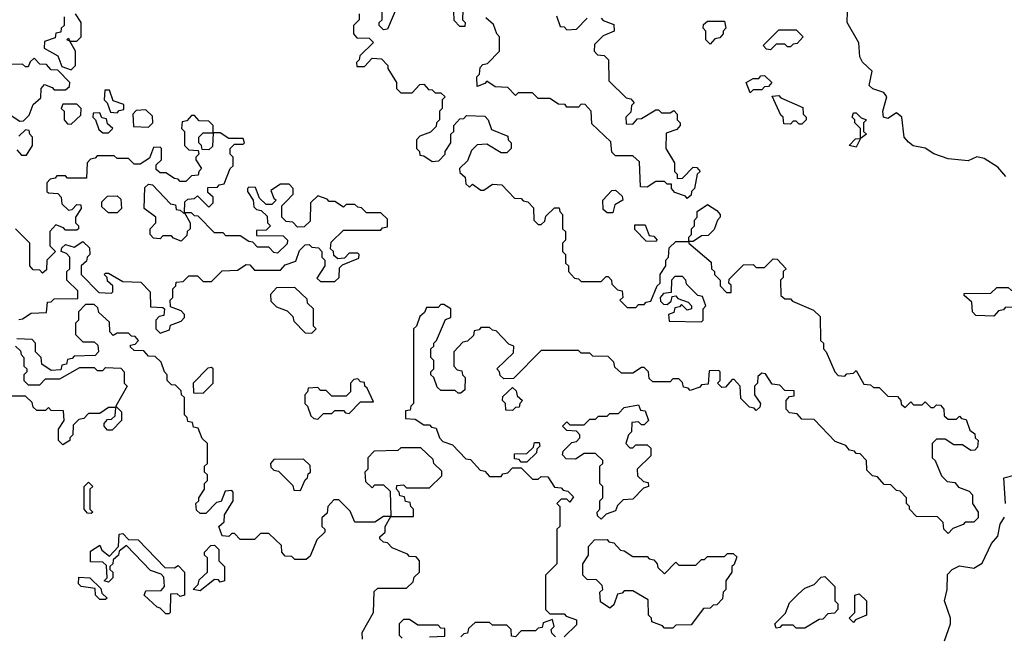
# Model space of a CAD drawing. Extents: x 2776963 to 2884430, y 684484 to 829250.
# Tile 258 of 287: x 2865685 to 2869121, y 812301 to 814455. Entities that reach past the tile are written whole.
import ezdxf

# ---------------------------------------------------------------- set-up
doc = ezdxf.new("R2010")
doc.units = 0

msp = doc.modelspace()

# ---------------------------------------------------------------- linework, layer by layer
at = {"layer": '0CON20XD'}
for points in [[(2865865, 814280), (2865880, 814295), (2865880, 814345), (2865860, 814380), (2865850, 814385), (2865855, 814390), (2865860, 814380), (2865885, 814380), (2865900, 814395), (2865900, 814445), (2865880, 814475)], [(2866870, 814475), (2866870, 814455), (2866850, 814435), (2866850, 814405), (2866861.7, 814391.7), (2866905, 814390), (2866920, 814375), (2866871.7, 814328.3), (2866870, 814315), (2866860, 814305), (2866861.7, 814291.7), (2866888.3, 814291.7), (2866915, 814320), (2866948.3, 814318.3), (2866970, 814295), (2866970, 814285), (2867000, 814235), (2867000, 814215), (2867015, 814200), (2867055, 814200), (2867081.7, 814228.3), (2867095, 814230)], [(2867001.7, 814498.3), (2866968.3, 814421.7), (2866955, 814420), (2866940, 814435), (2866940, 814445), (2866950, 814455), (2866950, 814485)], [(2867231.7, 814488.3), (2867230, 814455), (2867240, 814445), (2867238.3, 814431.7), (2867221.7, 814431.7), (2867201.7, 814451.7), (2867200, 814485)], [(2869126.7, 813906.7), (2869099.3, 813939.3), (2869050.7, 813970.7), (2869025, 813976.2), (2868995, 813962.5), (2868925, 813968.8), (2868875, 813986.2), (2868845, 814006), (2868803.8, 814013.8), (2868786.7, 814026.7), (2868772.5, 814045), (2868763.3, 814115), (2868745, 814130), (2868715, 814110), (2868700, 814115), (2868697.5, 814135), (2868711.2, 814185), (2868700.5, 814200.5), (2868663, 814213), (2868650, 814225), (2868660, 814275), (2868627, 814307), (2868617.5, 814325), (2868613.6, 814373.6), (2868573.3, 814445), (2868573.8, 814485)], [(2865840, 814465), (2865840, 814435), (2865830, 814425), (2865828.3, 814411.7), (2865811.7, 814408.3), (2865808.3, 814391.7), (2865771.7, 814378.3), (2865770, 814355), (2865818.3, 814328.3), (2865831.7, 814291.7), (2865865, 814280)], [(2867715, 814460), (2867721.7, 814451.7), (2867758.3, 814438.3), (2867760, 814415), (2867721.7, 814398.3), (2867691.7, 814368.3), (2867690, 814345), (2867701.7, 814331.7), (2867725, 814330), (2867740, 814315), (2867741.7, 814241.7), (2867801.7, 814181.7), (2867818.3, 814178.3), (2867830, 814165), (2867820, 814155), (2867818.3, 814131.7), (2867800, 814115), (2867801.7, 814091.7), (2867825, 814090), (2867841.7, 814108.3), (2867855, 814110), (2867905, 814140), (2867915, 814140), (2867925, 814130), (2867955, 814130), (2867968.3, 814138.3), (2867980, 814125), (2867980, 814105), (2867990, 814095), (2867990, 814085), (2867978.3, 814071.7), (2867941.7, 814058.3), (2867940, 814005), (2867970, 813955), (2867970, 813925), (2867980, 813915), (2867980, 813900), (2867998.3, 813901.7), (2868035, 813940), (2868048.3, 813938.3), (2868060, 813925), (2868050, 813915), (2868040, 813865), (2868030, 813855), (2868028.3, 813841.7), (2868015, 813830), (2868008.3, 813838.3), (2867971.7, 813851.7), (2867960, 813865), (2867960, 813880), (2867945, 813880), (2867935, 813890), (2867905, 813890), (2867875, 813870), (2867851.7, 813871.7), (2867848.3, 813958.3), (2867825, 813980), (2867765, 813980), (2867751.7, 813991.7), (2867748.3, 814028.3), (2867681.7, 814091.7), (2867680, 814135), (2867658.3, 814158.3), (2867645, 814160), (2867635, 814150), (2867595, 814150), (2867588.3, 814158.3), (2867565, 814160), (2867535, 814180), (2867495, 814180), (2867475, 814200), (2867425, 814200), (2867415, 814190), (2867388.3, 814218.3), (2867345, 814220), (2867315, 814240), (2867308.3, 814231.7), (2867281.7, 814221.7), (2867280, 814255), (2867290, 814265), (2867291.7, 814288.3), (2867301.7, 814298.3), (2867318.3, 814301.7), (2867360, 814345), (2867360, 814395), (2867350, 814405), (2867338.3, 814438.3), (2867311.7, 814461.7)], [(2867558.3, 814468.3), (2867571.7, 814431.7), (2867585, 814430), (2867595, 814420), (2867628.3, 814421.7), (2867665, 814460)], [(2868095, 814370), (2868080, 814385), (2868080, 814415), (2868070, 814425), (2868071.7, 814438.3), (2868085, 814450), (2868145, 814450), (2868150, 814425), (2868140, 814415), (2868140, 814405), (2868128.3, 814391.7), (2868111.7, 814388.3), (2868095, 814370)], [(2868305, 814350), (2868291.7, 814351.7), (2868280, 814365), (2868335, 814420), (2868395, 814420), (2868420, 814395), (2868398.3, 814371.7), (2868385, 814370), (2868375, 814360), (2868365, 814360), (2868355, 814370), (2868325, 814370), (2868305, 814350)], [(2865655, 814120), (2865685, 814100), (2865698.3, 814101.7), (2865718.3, 814121.7), (2865731.7, 814158.3), (2865758.3, 814181.7), (2865760, 814215), (2865771.7, 814228.3), (2865798.3, 814218.3), (2865805, 814210), (2865845, 814210), (2865858.3, 814221.7), (2865860, 814235), (2865818.3, 814278.3), (2865795, 814280), (2865778.3, 814298.3), (2865755, 814300), (2865735, 814320), (2865721.7, 814308.3), (2865715, 814290), (2865705, 814290), (2865695, 814300), (2865641.7, 814298.3)], [(2868235, 814200), (2868220, 814235), (2868245, 814250), (2868265, 814250), (2868271.7, 814258.3), (2868285, 814260), (2868310, 814235), (2868298.3, 814221.7), (2868285, 814220), (2868275, 814210), (2868245, 814210), (2868235, 814200)], [(2866025, 814130), (2866031.7, 814138.3), (2866048.3, 814141.7), (2866048.3, 814158.3), (2866011.7, 814171.7), (2865998.3, 814208.3), (2865981.7, 814208.3), (2865980, 814175), (2865990, 814165), (2866001.7, 814131.7), (2866025, 814130)], [(2867095, 814230), (2867111.7, 814211.7), (2867125, 814210), (2867135, 814200), (2867155, 814200), (2867170, 814185), (2867160, 814175), (2867160, 814145), (2867150, 814135), (2867150, 814105), (2867140, 814095), (2867138.3, 814081.7), (2867118.3, 814061.7), (2867081.7, 814048.3), (2867070, 814035), (2867070, 814005), (2867080, 813995), (2867081.7, 813981.7), (2867095, 813980), (2867125, 813960), (2867148.3, 813961.7), (2867170, 813985), (2867170, 813995), (2867190, 814025), (2867190, 814055), (2867200, 814065), (2867200, 814085), (2867221.7, 814108.3), (2867235, 814110), (2867245, 814120), (2867308.3, 814118.3), (2867320, 814105), (2867331.7, 814071.7), (2867388.3, 814048.3), (2867390, 814035), (2867400, 814025), (2867400, 814005), (2867385, 813990), (2867365, 813990), (2867315, 814020), (2867281.7, 814018.3), (2867261.7, 813998.3), (2867248.3, 813961.7), (2867220, 813935), (2867221.7, 813921.7), (2867240, 813905), (2867241.7, 813881.7), (2867255, 813870), (2867265, 813880), (2867295, 813860), (2867305, 813860), (2867335, 813880), (2867368.3, 813878.3), (2867411.7, 813831.7), (2867435, 813830), (2867441.7, 813821.7), (2867458.3, 813818.3), (2867478.3, 813798.3), (2867480, 813755), (2867495, 813740), (2867505, 813740), (2867518.3, 813751.7), (2867521.7, 813768.3), (2867551.7, 813798.3), (2867568.3, 813798.3), (2867570, 813785), (2867580, 813775), (2867580, 813725), (2867590, 813715), (2867590, 813685), (2867580, 813675), (2867580, 813645), (2867590, 813635), (2867590, 813605), (2867600, 813595), (2867600, 813575), (2867621.7, 813551.7), (2867635, 813550), (2867645, 813540), (2867715, 813540), (2867731.7, 813558.3), (2867738.3, 813558.3), (2867750, 813545), (2867751.7, 813531.7), (2867771.7, 813511.7), (2867788.3, 813508.3), (2867790, 813485), (2867780, 813475), (2867805, 813450), (2867835, 813450), (2867845, 813460), (2867865, 813460), (2867871.7, 813468.3), (2867888.3, 813471.7), (2867910, 813525), (2867920, 813535), (2867920, 813565), (2867940, 813595), (2867940, 813615), (2867950, 813625), (2867951.7, 813658.3), (2867975, 813680), (2868020, 813680), (2868020, 813695), (2868030, 813705), (2868030, 813725), (2868040, 813735), (2868040, 813755), (2868050, 813765), (2868050, 813785), (2868085, 813810), (2868118.3, 813788.3), (2868130, 813775), (2868130, 813765), (2868120, 813755), (2868108.3, 813721.7), (2868088.3, 813701.7), (2868065, 813700), (2868035, 813680), (2868020, 813680), (2868020, 813675), (2868098.3, 813608.3), (2868100, 813585), (2868110, 813575), (2868110, 813565), (2868130, 813545), (2868130, 813525), (2868151.7, 813501.7), (2868168.3, 813501.7), (2868168.3, 813528.3), (2868160, 813535), (2868161.7, 813548.3), (2868211.7, 813598.3), (2868245, 813600), (2868255, 813590), (2868285, 813590), (2868315, 813620), (2868328.3, 813618.3), (2868360, 813585), (2868350, 813575), (2868350, 813555), (2868340, 813545), (2868341.7, 813491.7), (2868355, 813480), (2868375, 813480), (2868381.7, 813471.7), (2868455, 813440), (2868478.3, 813418.3), (2868480, 813335), (2868490, 813325), (2868490, 813305), (2868500, 813295), (2868530, 813225), (2868541.7, 813211.7), (2868565, 813210), (2868571.7, 813218.3), (2868595, 813220), (2868605, 813230), (2868631.7, 813181.7), (2868655, 813180), (2868665, 813170), (2868685, 813170), (2868715, 813140), (2868748.3, 813138.3), (2868760, 813125), (2868761.7, 813111.7), (2868775, 813100), (2868795, 813120), (2868805, 813110), (2868835, 813110), (2868845, 813120), (2868865, 813100), (2868875, 813100), (2868885, 813110), (2868898.3, 813108.3), (2868910, 813095), (2868911.7, 813071.7), (2868925, 813060), (2868955, 813060), (2868965, 813070), (2868971.7, 813061.7), (2868988.3, 813058.3), (2869001.7, 813021.7), (2869018.3, 813008.3), (2869020, 812995), (2869030, 812985), (2869028.3, 812961.7), (2869018.3, 812951.7), (2869005, 812950), (2868975, 812970), (2868945, 812970), (2868915, 812990), (2868885, 812990), (2868870, 812975), (2868870, 812925), (2868880, 812915), (2868901.7, 812861.7), (2868921.7, 812841.7), (2868948.3, 812838.3), (2868961.7, 812821.7), (2868998.3, 812808.3), (2869010, 812795), (2869010, 812765), (2869030, 812735), (2869030, 812715), (2869015, 812700), (2868985, 812700), (2868978.3, 812691.7), (2868941.7, 812678.3), (2868925, 812660), (2868910, 812675), (2868908.3, 812698.3), (2868888.3, 812718.3), (2868815, 812720), (2868790, 812745), (2868790, 812755), (2868780, 812765), (2868780, 812785), (2868758.3, 812808.3), (2868745, 812810), (2868725, 812830), (2868701.7, 812831.7), (2868678.3, 812858.3), (2868661.7, 812861.7), (2868641.7, 812881.7), (2868640, 812915), (2868618.3, 812938.3), (2868605, 812940), (2868598.3, 812948.3), (2868581.7, 812951.7), (2868568.3, 812968.3), (2868531.7, 812981.7), (2868458.3, 813058.3), (2868415, 813060), (2868398.3, 813078.3), (2868371.7, 813081.7), (2868360, 813095), (2868360, 813125), (2868371.7, 813138.3), (2868388.3, 813141.7), (2868388.3, 813158.3), (2868355, 813160), (2868338.3, 813178.3), (2868311.7, 813181.7), (2868288.3, 813218.3), (2868275, 813220), (2868261.7, 813208.3), (2868260, 813185), (2868250, 813175), (2868250, 813145), (2868270, 813115), (2868268.3, 813101.7), (2868255, 813090), (2868248.3, 813098.3), (2868231.7, 813101.7), (2868201.7, 813131.7), (2868200, 813175), (2868178.3, 813198.3), (2868171.7, 813198.3), (2868148.3, 813171.7), (2868135, 813170), (2868120, 813185), (2868130, 813195), (2868130, 813225), (2868125, 813230), (2868091.7, 813228.3), (2868088.3, 813181.7), (2868065, 813180), (2868058.3, 813171.7), (2868025, 813160), (2868018.3, 813168.3), (2868001.7, 813171.7), (2867998.3, 813188.3), (2867985, 813200), (2867965, 813200), (2867955, 813190), (2867895, 813190), (2867881.7, 813201.7), (2867880, 813225), (2867865, 813240), (2867855, 813240), (2867825, 813220), (2867785, 813220), (2867761.7, 813241.7), (2867758.3, 813258.3), (2867738.3, 813278.3), (2867685, 813280), (2867675, 813290), (2867645, 813290), (2867635, 813300), (2867505, 813300), (2867408.3, 813201.7), (2867375, 813200), (2867361.7, 813211.7), (2867360, 813225), (2867350, 813235), (2867408.3, 813291.7), (2867410, 813315), (2867391.7, 813321.7), (2867348.3, 813368.3), (2867335, 813370), (2867325, 813380), (2867295, 813380), (2867288.3, 813371.7), (2867271.7, 813368.3), (2867268.3, 813351.7), (2867248.3, 813331.7), (2867231.7, 813328.3), (2867200, 813295), (2867200, 813245), (2867211.7, 813231.7), (2867228.3, 813228.3), (2867230, 813215), (2867240, 813205), (2867238.3, 813161.7), (2867225, 813150), (2867215, 813150), (2867205, 813160), (2867155, 813160), (2867141.7, 813171.7), (2867130, 813205), (2867120, 813215), (2867120, 813225), (2867130, 813235), (2867130, 813265), (2867120, 813275), (2867120, 813305), (2867130, 813315), (2867130, 813325), (2867140, 813335), (2867171.7, 813408.3), (2867190, 813415), (2867190, 813445), (2867165, 813460), (2867155, 813460), (2867145, 813450), (2867105, 813450), (2867098.3, 813431.7), (2867081.7, 813418.3), (2867070, 813385), (2867060, 813375), (2867060, 813115), (2867050, 813105), (2867048.3, 813091.7), (2867031.7, 813088.3), (2867031.7, 813061.7), (2867065, 813060), (2867095, 813040), (2867115, 813040), (2867121.7, 813031.7), (2867138.3, 813028.3), (2867150, 812995), (2867161.7, 812981.7), (2867195, 812970), (2867241.7, 812921.7), (2867258.3, 812918.3), (2867291.7, 812881.7), (2867308.3, 812878.3), (2867325, 812860), (2867365, 812860), (2867371.7, 812868.3), (2867388.3, 812871.7), (2867405, 812890), (2867435, 812890), (2867475, 812850), (2867495, 812850), (2867505, 812860), (2867528.3, 812858.3), (2867551.7, 812821.7), (2867575, 812820), (2867581.7, 812811.7), (2867598.3, 812808.3), (2867618.3, 812788.3), (2867605, 812770), (2867595, 812780), (2867575, 812780), (2867560, 812765), (2867570, 812755), (2867570, 812685), (2867560, 812675), (2867560, 812555), (2867520, 812515), (2867520, 812395), (2867535, 812380), (2867585, 812380), (2867591.7, 812371.7), (2867628.3, 812358.3)], [(2868415, 814090), (2868405, 814090), (2868395, 814100), (2868385, 814100), (2868375, 814090), (2868351.7, 814091.7), (2868350, 814115), (2868341.7, 814121.7), (2868311.7, 814188.3), (2868335, 814190), (2868341.7, 814181.7), (2868418.3, 814148.3), (2868420, 814125), (2868430, 814115), (2868430, 814105), (2868415, 814090)], [(2865865, 814090), (2865898.3, 814121.7), (2865900, 814145), (2865885, 814160), (2865835, 814160), (2865830, 814145), (2865840, 814135), (2865840, 814105), (2865851.7, 814091.7), (2865865, 814090)], [(2866135, 814080), (2866150, 814095), (2866148.3, 814118.3), (2866125, 814140), (2866091.7, 814138.3), (2866080, 814125), (2866081.7, 814081.7), (2866135, 814080)], [(2866615, 813820), (2866640, 813845), (2866640, 813865), (2866625, 813880), (2866595, 813880), (2866561.7, 813858.3), (2866571.7, 813831.7), (2866580, 813825), (2866565, 813810), (2866545, 813810), (2866521.7, 813831.7), (2866508.3, 813868.3), (2866485, 813870), (2866480, 813865), (2866480, 813855), (2866500, 813825), (2866501.7, 813801.7), (2866511.7, 813791.7), (2866528.3, 813788.3), (2866548.3, 813768.3), (2866550, 813745), (2866560, 813735), (2866545, 813720), (2866511.7, 813718.3), (2866511.7, 813701.7), (2866605, 813700), (2866620, 813685), (2866618.3, 813671.7), (2866585, 813640), (2866571.7, 813641.7), (2866555, 813660), (2866515, 813660), (2866498.3, 813678.3), (2866485, 813680), (2866455, 813700), (2866405, 813700), (2866395, 813710), (2866365, 813710), (2866308.3, 813768.3), (2866295, 813770), (2866285, 813780), (2866260, 813780), (2866280, 813745), (2866280, 813725), (2866270, 813715), (2866268.3, 813701.7), (2866248.3, 813681.7), (2866221.7, 813691.7), (2866215, 813700), (2866185, 813700), (2866175, 813690), (2866151.7, 813691.7), (2866140, 813705), (2866140, 813725), (2866160, 813745), (2866160, 813765), (2866120, 813795), (2866121.7, 813868.3), (2866135, 813880), (2866148.3, 813878.3), (2866211.7, 813811.7), (2866228.3, 813808.3), (2866231.7, 813791.7), (2866245, 813790), (2866255, 813780), (2866260, 813780), (2866261.7, 813818.3), (2866271.7, 813828.3), (2866295, 813830), (2866305, 813840), (2866345, 813800), (2866360, 813815), (2866360, 813835), (2866341.7, 813851.7), (2866341.7, 813868.3), (2866375, 813870), (2866381.7, 813878.3), (2866398.3, 813881.7), (2866420, 813935), (2866430, 813945), (2866430, 813975), (2866420, 813985), (2866420, 814005), (2866435, 814020), (2866465, 814020), (2866470, 814025), (2866465, 814040), (2866415, 814040), (2866385, 814060), (2866360, 814060), (2866358.3, 814011.7), (2866345, 814000), (2866321.7, 814001.7), (2866320, 814015), (2866310, 814025), (2866310, 814045), (2866325, 814060), (2866360, 814060), (2866360, 814085), (2866345, 814100), (2866311.7, 814101.7), (2866295, 814120), (2866285, 814120), (2866268.3, 814101.7), (2866251.7, 814098.3), (2866250, 814075), (2866260, 814065), (2866260, 814015), (2866275, 814000), (2866308.3, 813998.3), (2866310, 813985), (2866300, 813975), (2866300, 813965), (2866320, 813935), (2866310, 813925), (2866308.3, 813911.7), (2866285, 813910), (2866265, 813890), (2866245, 813890), (2866238.3, 813898.3), (2866225, 813900), (2866195, 813920), (2866175, 813920), (2866161.7, 813931.7), (2866161.7, 813948.3), (2866180, 813965), (2866180, 814005), (2866175, 814010), (2866151.7, 814008.3), (2866138.3, 813971.7), (2866105, 813950), (2866085, 813950), (2866065, 813970), (2866025, 813970), (2866015, 813980), (2865955, 813980), (2865948.3, 813971.7), (2865931.7, 813968.3), (2865920, 813955), (2865918.3, 813901.7), (2865851.7, 813901.7), (2865845, 813910), (2865815, 813910), (2865808.3, 813901.7), (2865791.7, 813898.3), (2865780, 813885), (2865780, 813855), (2865785, 813850), (2865818.3, 813848.3), (2865830, 813835), (2865831.7, 813811.7), (2865855, 813790), (2865868.3, 813791.7), (2865885, 813810), (2865898.3, 813808.3), (2865900, 813795), (2865880, 813765), (2865880, 813745), (2865890, 813735), (2865890, 813725), (2865885, 813720), (2865845, 813720), (2865838.3, 813728.3), (2865811.7, 813738.3), (2865790, 813715), (2865790, 813665), (2865810, 813645), (2865780, 813615), (2865778.3, 813581.7), (2865765, 813570), (2865755, 813580), (2865731.7, 813581.7), (2865720, 813595), (2865720, 813675), (2865670, 813725)], [(2865995, 814060), (2866010, 814075), (2865991.7, 814091.7), (2865988.3, 814108.3), (2865971.7, 814111.7), (2865965, 814130), (2865941.7, 814128.3), (2865940, 814115), (2865950, 814105), (2865961.7, 814071.7), (2865975, 814060), (2865995, 814060)], [(2868605, 814010), (2868580, 814015), (2868601.7, 814038.3), (2868620, 814040), (2868620, 814075), (2868600, 814095), (2868600, 814105), (2868590, 814115), (2868595, 814130), (2868605, 814130), (2868621.7, 814111.7), (2868640, 814105), (2868630, 814095), (2868630, 814065), (2868640, 814055), (2868620, 814040), (2868605, 814010)], [(2865675, 814000), (2865691.7, 813981.7), (2865708.3, 813981.7), (2865730, 814015), (2865730, 814045), (2865720, 814055), (2865718.3, 814068.3), (2865705, 814070), (2865681.7, 814048.3)], [(2867755, 813780), (2867735, 813780), (2867721.7, 813791.7), (2867720, 813825), (2867751.7, 813858.3), (2867765, 813860), (2867788.3, 813838.3), (2867790, 813825), (2867761.7, 813808.3), (2867755, 813780)], [(2865681.7, 813408.3), (2865695, 813410), (2865725, 813430), (2865778.3, 813431.7), (2865781.7, 813468.3), (2865795, 813470), (2865805, 813480), (2865888.3, 813481.7), (2865888.3, 813508.3), (2865850, 813545), (2865850, 813575), (2865860, 813585), (2865860, 813625), (2865848.3, 813638.3), (2865830, 813645), (2865831.7, 813658.3), (2865845, 813670), (2865875, 813660), (2865905, 813680), (2865928.3, 813658.3), (2865930, 813635), (2865920, 813625), (2865918.3, 813611.7), (2865900, 813595), (2865900, 813565), (2865961.7, 813501.7), (2866005, 813500), (2866010, 813505), (2866010, 813525), (2865991.7, 813541.7), (2865990, 813555), (2865980, 813565), (2865985, 813570), (2865995, 813570), (2866045, 813540), (2866108.3, 813538.3), (2866140, 813505), (2866141.7, 813451.7), (2866185, 813450), (2866190, 813445), (2866188.3, 813421.7), (2866171.7, 813418.3), (2866160, 813405), (2866160, 813375), (2866175, 813360), (2866208.3, 813371.7), (2866211.7, 813388.3), (2866248.3, 813401.7), (2866260, 813415), (2866260, 813425), (2866248.3, 813438.3), (2866211.7, 813451.7), (2866210, 813475), (2866220, 813485), (2866220, 813515), (2866230, 813525), (2866231.7, 813538.3), (2866255, 813540), (2866275, 813560), (2866305, 813560), (2866325, 813540), (2866355, 813540), (2866391.7, 813578.3), (2866445, 813580), (2866475, 813600), (2866488.3, 813598.3), (2866505, 813580), (2866595, 813580), (2866611.7, 813598.3), (2866648.3, 813611.7), (2866661.7, 813648.3), (2866681.7, 813668.3), (2866695, 813670), (2866705, 813660), (2866728.3, 813658.3), (2866740, 813645), (2866740, 813625), (2866750, 813615), (2866750, 813595), (2866721.7, 813551.7), (2866735, 813540), (2866785, 813540), (2866800, 813555), (2866801.7, 813588.3), (2866811.7, 813598.3), (2866868.3, 813621.7), (2866870, 813635), (2866865, 813640), (2866835, 813640), (2866818.3, 813621.7), (2866795, 813620), (2866781.7, 813631.7), (2866780, 813645), (2866770, 813655), (2866771.7, 813678.3), (2866815, 813720), (2866945, 813720), (2866951.7, 813728.3), (2866968.3, 813731.7), (2866968.3, 813758.3), (2866945, 813780), (2866895, 813780), (2866878.3, 813798.3), (2866865, 813800), (2866855, 813810), (2866825, 813810), (2866815, 813800), (2866785, 813820), (2866765, 813820), (2866758.3, 813828.3), (2866725, 813840), (2866700, 813815), (2866698.3, 813751.7), (2866678.3, 813731.7), (2866655, 813730), (2866638.3, 813748.3), (2866615, 813750), (2866600, 813765), (2866600, 813805), (2866615, 813820)], [(2866025, 813780), (2865995, 813780), (2865971.7, 813801.7), (2865971.7, 813818.3), (2865991.7, 813838.3), (2866025, 813840), (2866038.3, 813828.3), (2866040, 813795), (2866025, 813780)], [(2867905, 813680), (2867871.7, 813681.7), (2867831.7, 813721.7), (2867831.7, 813738.3), (2867868.3, 813738.3), (2867881.7, 813701.7), (2867898.3, 813698.3), (2867910, 813685), (2867905, 813680)], [(2868065, 813400), (2868070, 813405), (2868070, 813445), (2868080, 813455), (2868068.3, 813488.3), (2868051.7, 813491.7), (2868011.7, 813531.7), (2868010, 813545), (2867998.3, 813558.3), (2867971.7, 813558.3), (2867960, 813545), (2867958.3, 813501.7), (2867931.7, 813498.3), (2867920, 813485), (2867921.7, 813471.7), (2867931.7, 813461.7), (2867945, 813460), (2867958.3, 813471.7), (2867961.7, 813488.3), (2867975, 813490), (2867981.7, 813481.7), (2868018.3, 813468.3), (2868030, 813455), (2868030, 813445), (2868015, 813440), (2867995, 813460), (2867988.3, 813451.7), (2867971.7, 813448.3), (2867968.3, 813431.7), (2867950, 813425), (2867951.7, 813401.7), (2868065, 813400)], [(2866705, 813360), (2866720, 813375), (2866710, 813385), (2866710, 813445), (2866690, 813465), (2866688.3, 813478.3), (2866645, 813520), (2866581.7, 813518.3), (2866560, 813495), (2866561.7, 813471.7), (2866581.7, 813451.7), (2866618.3, 813438.3), (2866638.3, 813418.3), (2866641.7, 813401.7), (2866681.7, 813361.7), (2866705, 813360)], [(2869085, 813420), (2869021.7, 813421.7), (2869010, 813435), (2869008.3, 813468.3), (2868981.7, 813491.7), (2868981.7, 813498.3), (2869075, 813500), (2869095, 813520), (2869135, 813520), (2869145, 813510), (2869205, 813510), (2869210, 813505), (2869208.3, 813491.7), (2869190, 813475), (2869188.3, 813451.7), (2869125, 813450), (2869118.3, 813441.7), (2869101.7, 813438.3), (2869085, 813420)], [(2866881.7, 812291.7), (2866880, 812315), (2866920, 812385), (2866921.7, 812458.3), (2866935, 812470), (2867035, 812470), (2867058.3, 812491.7), (2867061.7, 812508.3), (2867080, 812525), (2867080, 812565), (2867068.3, 812578.3), (2867045, 812580), (2867038.3, 812588.3), (2866985, 812610), (2866968.3, 812628.3), (2866955, 812630), (2866941.7, 812641.7), (2866941.7, 812648.3), (2866960, 812665), (2866960, 812685), (2866980, 812720), (2866955, 812720), (2866925, 812700), (2866855, 812700), (2866838.3, 812738.3), (2866798.3, 812778.3), (2866781.7, 812778.3), (2866760, 812755), (2866758.3, 812731.7), (2866740, 812715), (2866740, 812685), (2866750, 812675), (2866750, 812665), (2866721.7, 812638.3), (2866698.3, 812581.7), (2866685, 812570), (2866645, 812570), (2866635, 812580), (2866611.7, 812581.7), (2866600, 812595), (2866598.3, 812618.3), (2866555, 812660), (2866525, 812660), (2866505, 812640), (2866455, 812640), (2866435, 812660), (2866425, 812660), (2866415, 812650), (2866391.7, 812651.7), (2866380, 812685), (2866398.3, 812701.7), (2866400, 812725), (2866430, 812775), (2866430, 812805), (2866425, 812810), (2866401.7, 812808.3), (2866388.3, 812771.7), (2866371.7, 812768.3), (2866335, 812730), (2866315, 812730), (2866301.7, 812741.7), (2866300, 812765), (2866310, 812775), (2866310, 812785), (2866330, 812815), (2866330, 812835), (2866340, 812845), (2866340, 812865), (2866330, 812875), (2866330, 812895), (2866340, 812905), (2866340, 812975), (2866321.7, 812991.7), (2866308.3, 813028.3), (2866291.7, 813031.7), (2866288.3, 813048.3), (2866271.7, 813051.7), (2866270, 813065), (2866260, 813075), (2866260, 813135), (2866250, 813145), (2866248.3, 813158.3), (2866228.3, 813178.3), (2866215, 813180), (2866200, 813195), (2866200, 813215), (2866190, 813225), (2866178.3, 813258.3), (2866158.3, 813278.3), (2866135, 813280), (2866118.3, 813298.3), (2866085, 813300), (2866071.7, 813311.7), (2866071.7, 813318.3), (2866088.3, 813321.7), (2866100, 813335), (2866088.3, 813348.3), (2866075, 813350), (2866065, 813360), (2866025, 813360), (2866011.7, 813351.7), (2866000, 813365), (2865998.3, 813398.3), (2865961.7, 813431.7), (2865958.3, 813448.3), (2865945, 813460), (2865915, 813460), (2865890, 813435), (2865890, 813405), (2865880, 813395), (2865880, 813355), (2865905, 813330), (2865945, 813330), (2865958.3, 813318.3), (2865960, 813295), (2865948.3, 813281.7), (2865875, 813280), (2865868.3, 813271.7), (2865851.7, 813268.3), (2865848.3, 813251.7), (2865831.7, 813248.3), (2865828.3, 813231.7), (2865795, 813230), (2865761.7, 813251.7), (2865760, 813275), (2865740, 813295), (2865740, 813325), (2865728.3, 813338.3), (2865675, 813340)], [(2865670, 813315), (2865688.3, 813298.3), (2865690, 813285), (2865700, 813275), (2865700, 813245), (2865710, 813235), (2865710, 813225), (2865700, 813215), (2865700, 813195), (2865715, 813180), (2865755, 813180), (2865775, 813200), (2865825, 813200), (2865895, 813240), (2865945, 813240), (2865955, 813230), (2865975, 813230), (2865985, 813240), (2866038.3, 813238.3), (2866050, 813225), (2866050, 813185), (2866060, 813175), (2866020, 813105), (2866040, 813085), (2866040, 813055), (2866008.3, 813021.7), (2865991.7, 813021.7), (2865980, 813035), (2865980, 813045), (2865991.7, 813058.3), (2866005, 813060), (2866018.3, 813071.7), (2866020, 813100), (2865995, 813100), (2865965, 813080), (2865925, 813080), (2865908.3, 813061.7), (2865891.7, 813058.3), (2865871.7, 813038.3), (2865870, 813005), (2865860, 812995), (2865860, 812985), (2865835, 812970), (2865820, 812985), (2865820, 813025), (2865840, 813055), (2865838.3, 813088.3), (2865795, 813090), (2865785, 813100), (2865775, 813090), (2865745, 813090), (2865731.7, 813101.7), (2865728.3, 813118.3), (2865705, 813140), (2865625, 813140)], [(2866325, 813150), (2866360, 813185), (2866360, 813235), (2866355, 813240), (2866341.7, 813238.3), (2866290, 813185), (2866291.7, 813151.7), (2866325, 813150)], [(2866725, 813060), (2866745, 813080), (2866775, 813080), (2866785, 813090), (2866815, 813090), (2866821.7, 813081.7), (2866835, 813080), (2866875, 813120), (2866920, 813120), (2866898.3, 813168.3), (2866890, 813175), (2866888.3, 813188.3), (2866875, 813190), (2866865, 813200), (2866851.7, 813198.3), (2866840, 813185), (2866840, 813155), (2866825, 813140), (2866775, 813140), (2866755, 813160), (2866735, 813160), (2866725, 813170), (2866691.7, 813168.3), (2866690, 813155), (2866680, 813145), (2866680, 813115), (2866690, 813105), (2866701.7, 813071.7), (2866711.7, 813061.7), (2866725, 813060)], [(2867405, 813090), (2867381.7, 813091.7), (2867380, 813115), (2867370, 813125), (2867371.7, 813138.3), (2867405, 813170), (2867418.3, 813158.3), (2867421.7, 813141.7), (2867440, 813125), (2867430, 813115), (2867428.3, 813101.7), (2867415, 813100), (2867405, 813090)], [(2867715, 812710), (2867701.7, 812721.7), (2867700, 812735), (2867710, 812745), (2867710, 812775), (2867720, 812785), (2867720, 812825), (2867710, 812835), (2867710, 812895), (2867720, 812905), (2867720, 812915), (2867695, 812940), (2867655, 812940), (2867625, 812920), (2867591.7, 812921.7), (2867580, 812935), (2867581.7, 812948.3), (2867611.7, 812978.3), (2867628.3, 812981.7), (2867640, 812995), (2867640, 813005), (2867628.3, 813018.3), (2867595, 813020), (2867580, 813035), (2867595, 813050), (2867605, 813040), (2867655, 813040), (2867675, 813060), (2867695, 813060), (2867705, 813070), (2867735, 813070), (2867745, 813080), (2867775, 813080), (2867795, 813100), (2867845, 813110), (2867851.7, 813091.7), (2867868.3, 813088.3), (2867880, 813055), (2867865, 813040), (2867855, 813040), (2867845, 813050), (2867821.7, 813048.3), (2867820, 813015), (2867810, 813005), (2867800, 812975), (2867815, 812960), (2867825, 812960), (2867835, 812970), (2867875, 812970), (2867888.3, 812958.3), (2867888.3, 812931.7), (2867840, 812885), (2867841.7, 812861.7), (2867861.7, 812841.7), (2867878.3, 812838.3), (2867880, 812825), (2867861.7, 812818.3), (2867825, 812780), (2867791.7, 812778.3), (2867771.7, 812758.3), (2867765, 812740), (2867731.7, 812728.3), (2867715, 812710)], [(2867455, 812910), (2867435, 812910), (2867428.3, 812918.3), (2867411.7, 812921.7), (2867411.7, 812938.3), (2867455, 812940), (2867478.3, 812961.7), (2867481.7, 812978.3), (2867498.3, 812978.3), (2867500, 812965), (2867490, 812955), (2867488.3, 812941.7), (2867455, 812910)], [(2867060, 812720), (2867060, 812745), (2867050, 812755), (2867048.3, 812768.3), (2867031.7, 812771.7), (2867028.3, 812788.3), (2867011.7, 812791.7), (2867010, 812805), (2867000, 812815), (2867001.7, 812828.3), (2867025, 812830), (2867035, 812820), (2867115, 812820), (2867158.3, 812861.7), (2867158.3, 812878.3), (2867130, 812905), (2867128.3, 812918.3), (2867085, 812960), (2867015, 812960), (2867005, 812950), (2866921.7, 812948.3), (2866900, 812925), (2866900, 812885), (2866890, 812875), (2866891.7, 812841.7), (2866915, 812820), (2866925, 812830), (2866955, 812830), (2866978.3, 812808.3), (2866980, 812720), (2867055, 812720), (2867060, 812720)], [(2866665, 812810), (2866681.7, 812848.3), (2866690, 812855), (2866691.7, 812868.3), (2866700, 812875), (2866698.3, 812898.3), (2866675, 812920), (2866571.7, 812918.3), (2866560, 812905), (2866561.7, 812891.7), (2866571.7, 812881.7), (2866588.3, 812878.3), (2866638.3, 812828.3), (2866641.7, 812811.7), (2866665, 812810)], [(2869125.8, 812765), (2869120, 812855), (2869160, 812865)], [(2865935, 812730), (2865921.7, 812731.7), (2865910, 812745), (2865910, 812825), (2865925, 812840), (2865940, 812825), (2865930, 812815), (2865930, 812745), (2865940, 812735), (2865935, 812730)], [(2868912.5, 812285), (2868933.3, 812345), (2868933.3, 812365), (2868912.5, 812425), (2868922.5, 812465), (2868923, 812517), (2868940, 812535), (2868965, 812547.5), (2869015, 812538.8), (2869043.8, 812556.2), (2869076.2, 812625), (2869098.5, 812651.5), (2869106.9, 812693.1), (2869122.3, 812717.7)], [(2866205, 812380), (2866195, 812380), (2866175, 812400), (2866165, 812402.5), (2866120, 812445), (2866125, 812460), (2866178.3, 812461.7), (2866190, 812475), (2866188.3, 812508.3), (2866178.3, 812518.3), (2866141.7, 812531.7), (2866058.3, 812618.3), (2866031.7, 812598.3), (2866030, 812585), (2866011.7, 812568.3), (2866010, 812555), (2866000, 812545), (2866000, 812535), (2866010, 812525), (2866010, 812505), (2865995, 812490), (2865980, 812495), (2865990, 812505), (2865988.3, 812548.3), (2865975, 812560), (2865931.7, 812561.7), (2865931.7, 812598.3), (2865965, 812620), (2865971.7, 812601.7), (2865998.3, 812581.7), (2866030, 812615), (2866031.7, 812658.3), (2866045, 812660), (2866065, 812640), (2866098.3, 812638.3), (2866191.7, 812541.7), (2866225, 812540), (2866238.3, 812548.3), (2866260, 812525), (2866260, 812445), (2866245, 812440), (2866235, 812450), (2866211.7, 812448.3), (2866210, 812385), (2866205, 812380)], [(2866315, 812460), (2866290, 812465), (2866308.3, 812481.7), (2866311.7, 812498.3), (2866340, 812525), (2866340, 812575), (2866330, 812585), (2866330, 812595), (2866351.7, 812618.3), (2866365, 812620), (2866380, 812605), (2866380, 812565), (2866400, 812545), (2866400, 812495), (2866385, 812490), (2866378.3, 812498.3), (2866365, 812500), (2866315, 812460)], [(2867965, 812330), (2867935, 812330), (2867928.3, 812338.3), (2867891.7, 812351.7), (2867890, 812365), (2867880, 812375), (2867878.3, 812428.3), (2867825, 812460), (2867795, 812460), (2867788.3, 812451.7), (2867771.7, 812448.3), (2867758.3, 812411.7), (2867745, 812400), (2867711.7, 812421.7), (2867710, 812455), (2867720, 812465), (2867718.3, 812478.3), (2867698.3, 812498.3), (2867665, 812500), (2867650, 812515), (2867650, 812555), (2867670, 812585), (2867670, 812615), (2867691.7, 812638.3), (2867735, 812640), (2867741.7, 812631.7), (2867758.3, 812628.3), (2867781.7, 812601.7), (2867795, 812600), (2867825, 812580), (2867875, 812580), (2867881.7, 812571.7), (2867898.3, 812568.3), (2867910, 812555), (2867911.7, 812541.7), (2867935, 812520), (2867975, 812560), (2867985, 812550), (2868045, 812550), (2868065, 812570), (2868075, 812570), (2868085, 812580), (2868145, 812580), (2868155, 812590), (2868175, 812590), (2868188.3, 812578.3), (2868178.3, 812551.7), (2868170, 812545), (2868170, 812525), (2868150, 812495), (2868150, 812465), (2868140, 812455), (2868138.3, 812431.7), (2868118.3, 812411.7), (2868105, 812410), (2868095, 812400), (2868071.7, 812398.3), (2868028.3, 812341.7), (2867975, 812340), (2867965, 812330)], [(2865985, 812430), (2865965, 812430), (2865950, 812445), (2865948.3, 812468.3), (2865900, 812475), (2865890, 812485), (2865891.7, 812508.3), (2865930, 812505), (2865968.3, 812468.3), (2865971.7, 812451.7), (2865990, 812435), (2865985, 812430)], [(2868425, 812330), (2868395, 812330), (2868385, 812340), (2868345, 812340), (2868338.3, 812331.7), (2868325, 812330), (2868320, 812345), (2868358.3, 812381.7), (2868371.7, 812418.3), (2868401.7, 812448.3), (2868425, 812470), (2868458.3, 812481.7), (2868481.7, 812508.3), (2868495, 812510), (2868530, 812475), (2868530, 812425), (2868540, 812415), (2868540, 812395), (2868528.3, 812381.7), (2868505, 812380), (2868488.3, 812361.7), (2868475, 812360), (2868425, 812330)], [(2868595, 812350), (2868580, 812365), (2868600, 812385), (2868600, 812445), (2868615, 812450), (2868640, 812425), (2868640, 812375), (2868601.7, 812358.3), (2868595, 812350)], [(2867115, 812300), (2867168.3, 812301.7), (2867168.3, 812328.3), (2867155, 812330), (2867145, 812340), (2867075, 812340), (2867045, 812360), (2867025, 812360), (2867010, 812345), (2867010, 812305), (2867020, 812295)], [(2867555, 812300), (2867541.7, 812311.7), (2867540, 812325), (2867550, 812335), (2867545, 812360), (2867511.7, 812348.3), (2867508.3, 812331.7), (2867495, 812330), (2867485, 812320), (2867435, 812320), (2867415, 812300), (2867401.7, 812301.7), (2867400, 812325), (2867385, 812340), (2867335, 812340), (2867325, 812350), (2867275, 812350), (2867251.7, 812328.3), (2867248.3, 812311.7), (2867235, 812310), (2867225, 812300)], [(2867628.3, 812358.3), (2867628.3, 812341.7), (2867585, 812300)]]:
    msp.add_lwpolyline(points, dxfattribs=at)

doc.saveas('drawing.dxf')
